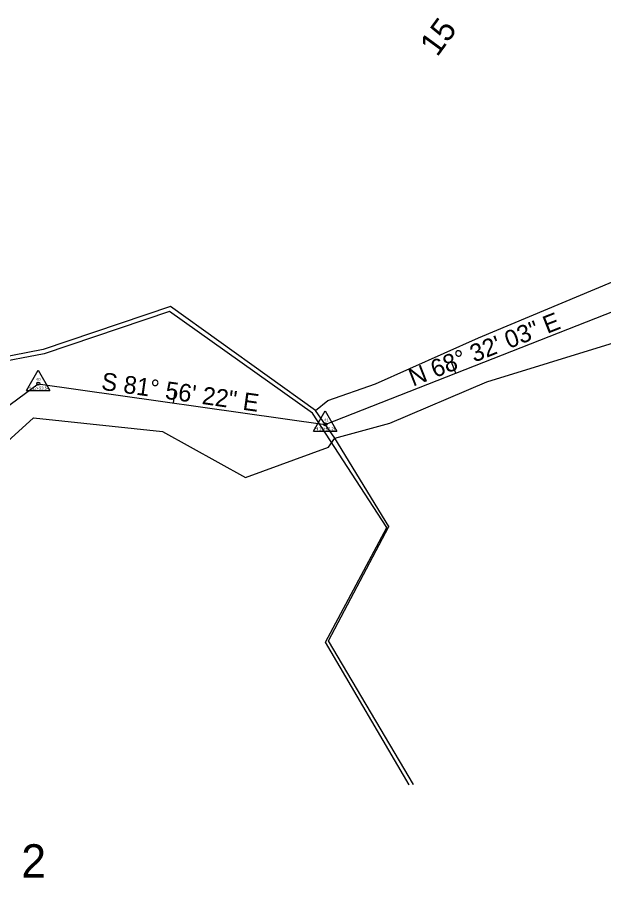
# Model space of a CAD drawing. Extents: x 2519952 to 2531965, y 848341 to 887632.
# Drawn here: x 2527260.6 to 2527460, y 857980.5 to 858280.2 of the extents above; entities that cross this region are included whole.
import ezdxf

# ---------------------------------------------------------------- set-up
doc = ezdxf.new("R2010")
doc.units = 0
for name, color, linetype in [('RD_EX_DV_Prop', 7, 'Continuous'), ('RD_EX_DV_TX_Prop', 7, 'Continuous'), ('RD_EX_H2O', 7, 'Continuous'), ('RD_EX_Misc', 7, 'Continuous'), ('RD_HC_Cl', 7, 'Continuous'), ('RD_HC_Data', 7, 'Continuous'), ('RD_HC_Data_Tic', 7, 'Continuous'), ('RD_HC_TX_Sta50', 7, 'Continuous'), ('RD_HC_txCode', 7, 'Continuous'), ('RD_SMD_Locator', 7, 'Continuous')]:
    doc.layers.add(name, color=color, linetype=linetype)

msp = doc.modelspace()

# ---------------------------------------------------------------- linework, layer by layer
at = {"layer": 'RD_EX_DV_Prop'}
for p, q in [((2527365.36, 858141.75), (2527478.51, 858186.24)), ((2527212.78, 858115.15), (2527267.68, 858155.58)), ((2527267.68, 858155.58), (2527365.36, 858141.75))]:
    msp.add_line(p, q, dxfattribs=at)
at = {"layer": 'RD_EX_H2O'}
for points in [[(2527362.04, 858146.48), (2527366.23, 858149.86), (2527382.45, 858155.57), (2527417.5, 858171.17), (2527474.5, 858195.07), (2527518.51, 858259.59)], [(2527174.35, 857964.75), (2527219.37, 858008.85), (2527187.55, 858031.96), (2527179.93, 858050.85), (2527221.63, 858103.66), (2527266.01, 858144), (2527309.98, 858139.39), (2527338.18, 858123.69), (2527366.5, 858134.01), (2527368.64, 858137.09), (2527387.35, 858142.2), (2527420.35, 858156.23), (2527483.35, 858175.59), (2527528.91, 858236.51)], [(2527393.97, 858019.07), (2527365.49, 858067.7), (2527386.34, 858106.64), (2527361.07, 858145.55), (2527312.37, 858180.22), (2527269.73, 858165.74), (2527233.96, 858158.93), (2527204.1, 858126.02), (2527179.44, 858134.16), (2527159.78, 858112.72), (2527156.05, 858060.53)]]:
    msp.add_lwpolyline(points, dxfattribs=at)
at = {"layer": 'RD_EX_Misc'}
msp.add_lwpolyline([(2527395.42, 858019.27), (2527366.42, 858068.07), (2527387.06, 858106.98), (2527368.64, 858137.09), (2527362.04, 858146.48), (2527312.65, 858181.9), (2527269.36, 858167.19), (2527233.25, 858160.16), (2527203.98, 858126.59), (2527179.08, 858136.43), (2527156.77, 858115.85), (2527150.5, 858063.2)], dxfattribs=at)
at = {"layer": 'RD_HC_Cl'}
for p, q in [((2527365.36, 858141.75), (2527478.51, 858186.24)), ((2527212.78, 858115.15), (2527267.68, 858155.58)), ((2527267.68, 858155.58), (2527365.36, 858141.75))]:
    msp.add_line(p, q, dxfattribs=at)
at = {"layer": 'RD_HC_Data'}
for p, q in [((2527263.71, 858153.29), (2527267.68, 858160.17)), ((2527267.68, 858160.17), (2527271.65, 858153.29)), ((2527263.71, 858153.29), (2527271.65, 858153.29)), ((2527361.39, 858139.46), (2527365.37, 858146.34)), ((2527365.37, 858146.34), (2527369.33, 858139.46)), ((2527361.39, 858139.46), (2527369.33, 858139.46))]:
    msp.add_line(p, q, dxfattribs=at)
for centre in [(2527267.68, 858155.58), (2527365.36, 858141.75)]:
    msp.add_circle(centre, 0.529, dxfattribs=at)
at = {"layer": 'RD_HC_Data_Tic'}
for p, q in [((2527409.84, 858159.24), (2527408.38, 858162.96)), ((2527313.68, 858149.07), (2527314.24, 858153.03))]:
    msp.add_line(p, q, dxfattribs=at)
at = {"layer": 'RD_SMD_Locator'}
for centre in [(2527312.37, 858180.22), (2527312.65, 858181.9), (2527417.5, 858171.17), (2527269.36, 858167.19), (2527269.73, 858165.74), (2527267.68, 858155.58), (2527382.45, 858155.57), (2527420.35, 858156.23), (2527366.23, 858149.86), (2527362.04, 858146.48), (2527362.04, 858146.48), (2527266.01, 858144), (2527361.07, 858145.55), (2527365.36, 858141.75), (2527387.35, 858142.2), (2527309.98, 858139.39), (2527368.64, 858137.09), (2527368.64, 858137.09), (2527366.5, 858134.01), (2527338.18, 858123.69), (2527386.34, 858106.64), (2527387.06, 858106.98), (2527365.49, 858067.7), (2527366.42, 858068.07), (2527393.97, 858019.07), (2527395.42, 858019.27)]:
    msp.add_circle(centre, 0.001, dxfattribs=at)

# ---------------------------------------------------------------- texts
at = {"layer": 'RD_EX_DV_TX_Prop'}
msp.add_text('2', height=11.32, dxfattribs=at).set_placement((2527261.91, 857987.56))
at = {"layer": 'RD_HC_Data'}
for s, rotation, p in [('N 68%%d 32\' 03" E', 21.4658, (2527395.24, 858154.57)), ('S 81%%d 56\' 22" E', 351.9395, (2527288.88, 858153.59))]:
    msp.add_text(s, height=6, rotation=rotation, dxfattribs=at).set_placement(p)
at = {"layer": 'RD_HC_TX_Sta50'}
msp.add_text('15', height=8, rotation=53.787, dxfattribs=at).set_placement((2527403.46, 858266.55))
at = {"layer": 'RD_HC_txCode'}
for s, p in [('40', (2527266.91, 858156.58)), ('PI 12+53.54', (2527263.9, 858153.58)), ('41', (2527364.92, 858142.75)), ('PI 13+52.20', (2527361.55, 858139.75))]:
    msp.add_text(s, height=1, dxfattribs=at).set_placement(p)

doc.saveas('drawing.dxf')
